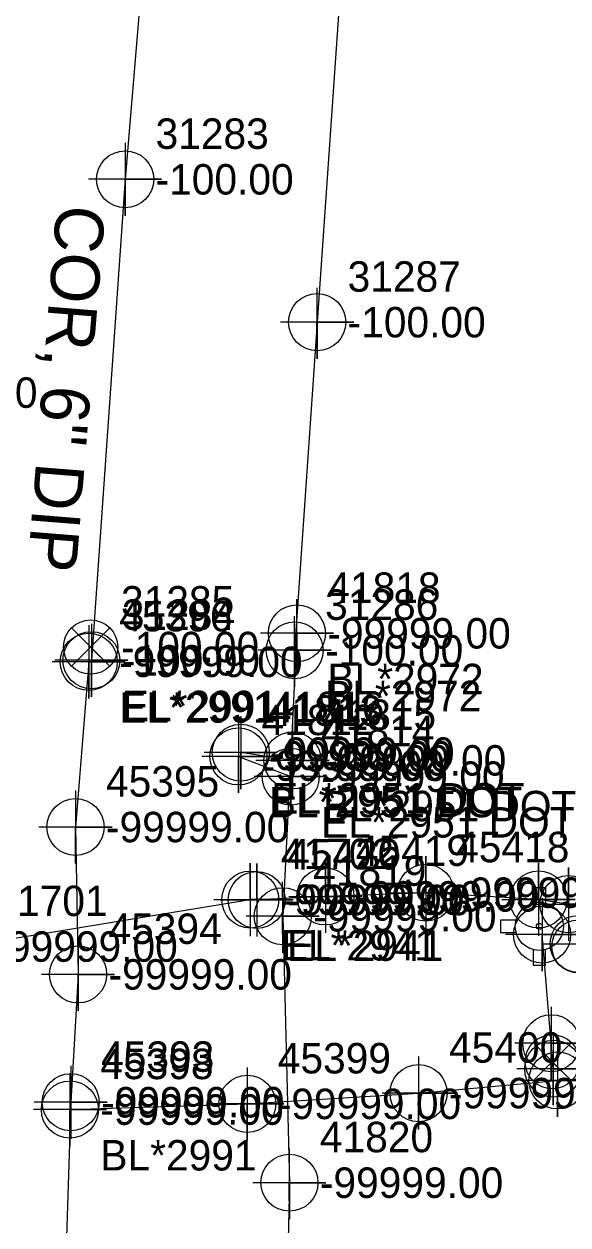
# Model space of a CAD drawing. Extents: x 2083698 to 2094313, y 743246 to 752873.
# Drawn here: x 2093628.1 to 2093672.8, y 743983.3 to 744081.9 of the extents above; entities that cross this region are included whole.
import ezdxf

# ---------------------------------------------------------------- set-up
doc = ezdxf.new("R2010")
doc.units = 0
for name, color, linetype in [('COGO Default Chain', 7, 'Continuous'), ('COGO Default Curve', 7, 'Continuous'), ('COGO Default Point Number', 7, 'Continuous'), ('Exist Property Iron Pin Leader', 7, 'Continuous'), ('Exist Property Iron Pin Text', 7, 'Continuous'), ('Exist Property Line', 7, 'Continuous'), ('Exist Property Monument Leader', 7, 'Continuous'), ('Exist Property Monument Text', 7, 'Continuous'), ('Exist Right of Way Easement Line', 7, 'Continuous'), ('Exist Right of Way Line', 7, 'Continuous'), ('Exist Right of Way Line Leader', 7, 'Continuous'), ('Exist Right of Way Line Text', 7, 'Continuous'), ('Exist Right of Way Width CELL', 7, 'Continuous'), ('Exist Roads EOP', 7, 'Continuous'), ('Exist Roads EOP Leader', 7, 'Continuous'), ('Exist Roads EOP Text', 7, 'Continuous'), ('Exist Utilities Gas UG Line SUE LOS B', 7, 'Continuous'), ('Exist Utilities Other Located Object CELL', 7, 'Continuous'), ('Exist Utilities Power Joint Use Telephone Cogo Elevation', 7, 'Continuous'), ('Exist Utilities Power Joint Use Telephone Cogo Number', 7, 'Continuous'), ('Exist Utilities Power UG Cable SUE LOS B', 7, 'Continuous'), ('Exist Utilities Telephone UG Conduit SUE LOS B', 7, 'Continuous'), ('Exist Utilities Water UG Line SUE LOS B', 7, 'Continuous'), ('Exist Utilities Water UG Line SUE LOS B Text', 7, 'Continuous'), ('Old_Level_20', 7, 'Continuous'), ('Raster_Level_1', 7, 'Continuous'), ('Scratch_Level_2', 7, 'Continuous'), ('Scratch_Level_3', 7, 'Continuous')]:
    doc.layers.add(name, color=color, linetype=linetype)

msp = doc.modelspace()

# ---------------------------------------------------------------- linework, layer by layer
at = {"layer": 'COGO Default Curve'}
for points in [[(2093649.846, 744010.295), (2093655.846, 744010.295), (2093652.846, 744010.295), (2093652.846, 744013.295), (2093652.846, 744007.295)], [(2093658.08, 744010.6), (2093664.08, 744010.6), (2093661.08, 744010.6), (2093661.08, 744013.6), (2093661.08, 744007.6)], [(2093643.681, 744010.033), (2093649.681, 744010.033), (2093646.681, 744010.033), (2093646.681, 744013.033), (2093646.681, 744007.033)], [(2093644.204, 744010.001), (2093650.204, 744010.001), (2093647.204, 744010.001), (2093647.204, 744013.001), (2093647.204, 744007.001)], [(2093667.345, 744010.046), (2093673.345, 744010.046), (2093670.345, 744010.046), (2093670.345, 744013.046), (2093670.345, 744007.046)], [(2093669.796, 744009.655), (2093675.796, 744009.655), (2093672.796, 744009.655), (2093672.796, 744012.655), (2093672.796, 744006.655)], [(2093670.639, 744006.39), (2093676.639, 744006.39), (2093673.639, 744006.39), (2093673.639, 744009.39), (2093673.639, 744003.39)]]:
    msp.add_lwpolyline(points, dxfattribs=at)
for centre in [(2093646.681, 744010.033), (2093647.204, 744010.001), (2093652.846, 744010.295), (2093661.08, 744010.6), (2093670.345, 744010.046), (2093672.796, 744009.655), (2093673.639, 744006.39)]:
    msp.add_circle(centre, 2.344, dxfattribs=at)
at = {"layer": 'COGO Default Point Number'}
for points in [[(2093636.401, 744072.17), (2093636.401, 744066.17), (2093636.401, 744069.17), (2093639.401, 744069.17), (2093633.401, 744069.17)], [(2093633.416, 744032.554), (2093633.416, 744026.554), (2093633.416, 744029.554), (2093636.416, 744029.554), (2093630.416, 744029.554)], [(2093633.629, 744032.681), (2093633.629, 744026.681), (2093633.629, 744029.681), (2093636.629, 744029.681), (2093630.629, 744029.681)], [(2093632.329, 744018.992), (2093632.329, 744012.992), (2093632.329, 744015.992), (2093635.329, 744015.992), (2093629.329, 744015.992)], [(2093670.639, 744010.161), (2093670.639, 744004.161), (2093670.639, 744007.161), (2093673.639, 744007.161), (2093667.639, 744007.161)], [(2093632.538, 744006.892), (2093632.538, 744000.892), (2093632.538, 744003.892), (2093635.538, 744003.892), (2093629.538, 744003.892)], [(2093671.394, 744001.239), (2093671.394, 743995.239), (2093671.394, 743998.239), (2093674.394, 743998.239), (2093668.394, 743998.239)], [(2093671.556, 743999.151), (2093671.556, 743993.151), (2093671.556, 743996.151), (2093674.556, 743996.151), (2093668.556, 743996.151)], [(2093671.904, 743998.187), (2093671.904, 743992.187), (2093671.904, 743995.187), (2093674.904, 743995.187), (2093668.904, 743995.187)], [(2093660.494, 743997.144), (2093660.494, 743991.144), (2093660.494, 743994.144), (2093663.494, 743994.144), (2093657.494, 743994.144)], [(2093631.866, 743995.792), (2093631.866, 743989.792), (2093631.866, 743992.792), (2093634.866, 743992.792), (2093628.866, 743992.792)], [(2093631.931, 743996.394), (2093631.931, 743990.394), (2093631.931, 743993.394), (2093634.931, 743993.394), (2093628.931, 743993.394)], [(2093646.434, 743996.261), (2093646.434, 743990.261), (2093646.434, 743993.261), (2093649.434, 743993.261), (2093643.434, 743993.261)]]:
    msp.add_lwpolyline(points, dxfattribs=at)
for centre in [(2093636.401, 744069.17), (2093633.629, 744029.681), (2093633.416, 744029.554), (2093632.329, 744015.992), (2093670.639, 744007.161), (2093632.538, 744003.892), (2093671.394, 743998.239), (2093671.556, 743996.151), (2093671.904, 743995.187), (2093631.931, 743993.394), (2093646.434, 743993.261), (2093660.494, 743994.144), (2093631.866, 743992.792)]:
    msp.add_circle(centre, 2.344, dxfattribs=at)
at = {"layer": 'Exist Property Iron Pin Text'}
for points in [[(2093645.701, 744024.789), (2093645.701, 744018.789), (2093645.701, 744021.789), (2093648.701, 744021.789), (2093642.701, 744021.789)], [(2093645.893, 744025.098), (2093645.893, 744019.098), (2093645.893, 744022.098), (2093648.893, 744022.098), (2093642.893, 744022.098)], [(2093650.143, 744024.463), (2093650.143, 744018.463), (2093650.143, 744021.463), (2093653.143, 744021.463), (2093647.143, 744021.463)], [(2093649.996, 744023.128), (2093649.996, 744017.128), (2093649.996, 744020.128), (2093652.996, 744020.128), (2093646.996, 744020.128)]]:
    msp.add_lwpolyline(points, dxfattribs=at)
for centre in [(2093645.701, 744021.789), (2093645.893, 744022.098), (2093650.143, 744021.463), (2093649.996, 744020.128)]:
    msp.add_circle(centre, 2.344, dxfattribs=at)
at = {"layer": 'Exist Right of Way Line Text'}
for points in [[(2093652.138, 744060.257), (2093652.171, 744054.442), (2093652.154, 744057.442), (2093655.171, 744057.442), (2093649.171, 744057.442)], [(2093650.475, 744034.71), (2093650.508, 744028.895), (2093650.491, 744031.895), (2093653.508, 744031.895), (2093647.508, 744031.895)], [(2093650.288, 744033.315), (2093650.321, 744027.5), (2093650.304, 744030.5), (2093653.321, 744030.5), (2093647.321, 744030.5)], [(2093649.308, 744011.48), (2093649.341, 744005.665), (2093649.324, 744008.665), (2093652.341, 744008.665), (2093646.341, 744008.665)], [(2093649.859, 743989.606), (2093649.892, 743983.791), (2093649.875, 743986.791), (2093652.892, 743986.791), (2093646.892, 743986.791)]]:
    msp.add_lwpolyline(points, dxfattribs=at)
for centre in [(2093652.171, 744057.442), (2093650.508, 744031.895), (2093650.321, 744030.5), (2093649.341, 744008.665), (2093649.892, 743986.791)]:
    msp.add_circle(centre, 2.344, dxfattribs=at)
at = {"layer": 'Exist Roads EOP'}
for points in [[(2093635.14, 744032.346), (2093631.99, 744029.196), (2093633.565, 744030.771), (2093635.14, 744029.196), (2093631.99, 744032.346)], [(2093673.047, 743998.301), (2093669.897, 743995.151), (2093671.472, 743996.726), (2093673.047, 743995.151), (2093669.897, 743998.301)]]:
    msp.add_lwpolyline(points, dxfattribs=at)
for centre in [(2093633.565, 744030.771), (2093671.472, 743996.726)]:
    msp.add_circle(centre, 2.227, dxfattribs=at)
at = {"layer": 'Exist Utilities Gas UG Line SUE LOS B'}
for points in [[(2093323.384, 744021.327), (2093331.213, 744019.699), (2093350.624, 744014.79), (2093373.384, 744010.129), (2093399.823, 744007.041), (2093425.099, 744005.437), (2093437.738, 744005.052), (2093464.306, 744004.527), (2093482.589, 744002.283), (2093489.769, 744001.727), (2093497.835, 744000.915), (2093509.635, 744000.423), (2093523.797, 744003.495), (2093536.349, 744003.12), (2093558.877, 744003.784), (2093591.596, 744006.43), (2093609.225, 744006.131), (2093623.168, 744006.179), (2093646.681, 744010.033)], [(2093725.404, 744010.573), (2093677.821, 744008.824), (2093670.345, 744010.046), (2093661.08, 744010.6), (2093652.846, 744010.295), (2093647.204, 744010.001)]]:
    msp.add_lwpolyline(points, dxfattribs=at)
at = {"layer": 'Exist Utilities Other Located Object CELL'}
msp.add_circle((2093673.616, 744006.186), 2.18, dxfattribs=at)
at = {"layer": 'Exist Utilities Power UG Cable SUE LOS B'}
for p, q in [((2093645.701, 744021.789), (2093649.996, 744020.128)), ((2093650.143, 744021.463), (2093645.893, 744022.098))]:
    msp.add_line(p, q, dxfattribs=at)
at = {"layer": 'Exist Utilities Telephone UG Conduit SUE LOS B'}
for points in [[(2093678.296, 744484.867), (2093676.661, 744458.581), (2093675.922, 744413.854), (2093676.078, 744399.323), (2093677.502, 744371.613), (2093676.826, 744359.53), (2093674.244, 744310.603), (2093669.232, 744259.883), (2093668.177, 744237.717), (2093662.794, 744167.225), (2093661.976, 744146.236), (2093655.426, 744103.592), (2093655.381, 744103.608), (2093652.171, 744057.442), (2093650.321, 744030.5)], [(2093650.508, 744031.895), (2093649.341, 744008.665), (2093649.892, 743986.791), (2093649.168, 743955.425), (2093648.946, 743947.389), (2093647.325, 743934.015), (2093648.381, 743925.517), (2093648.75, 743917.893), (2093648.248, 743913.039), (2093648.156, 743908.509)]]:
    msp.add_lwpolyline(points, dxfattribs=at)
at = {"layer": 'Exist Utilities Water UG Line SUE LOS B'}
for points in [[(2093681.727, 744819.135), (2093679.733, 744768.313), (2093678.565, 744734.078), (2093677.184, 744704.604), (2093674.659, 744664.029), (2093671.893, 744609.829), (2093671.128, 744588.404), (2093669.423, 744553.227), (2093666.502, 744510.589), (2093664.96, 744483.868), (2093662.876, 744442.621), (2093660.59, 744411.85), (2093659.315, 744391.285), (2093656.326, 744352.018), (2093654.216, 744320.542), (2093650.868, 744270.989), (2093648.37, 744243.066), (2093645.561, 744207.942), (2093642.858, 744167.308), (2093640.592, 744131.227), (2093638.581, 744095.384), (2093636.401, 744069.17), (2093633.629, 744029.681)], [(2093633.416, 744029.554), (2093632.329, 744015.992), (2093632.538, 744003.892), (2093631.931, 743993.394), (2093631.438, 743978.095), (2093630.813, 743966.981), (2093630.787, 743964.312), (2093629.482, 743950.007), (2093628.751, 743935.111), (2093628.388, 743923.88), (2093628.116, 743906.783), (2093628.306, 743895.104), (2093627.546, 743880.614), (2093625.922, 743867.187), (2093624.588, 743863.236), (2093623.467, 743860.995), (2093621.331, 743855.232)], [(2093671.556, 743996.151), (2093671.394, 743998.239), (2093670.639, 744007.161)], [(2093631.866, 743992.792), (2093646.434, 743993.261), (2093660.494, 743994.144), (2093671.904, 743995.187), (2093681.05, 743995.927), (2093700.617, 743997.706)]]:
    msp.add_lwpolyline(points, dxfattribs=at)
at = {"layer": 'Raster_Level_1'}
msp.add_line((2093670.41, 744007.837), (2093670.41, 744007.837), dxfattribs=at)
for points in [[(2093669.897, 744009.75), (2093669.897, 744011.037), (2093670.923, 744011.037), (2093670.923, 744009.725)], [(2093668.498, 744008.35), (2093667.21, 744008.35), (2093667.21, 744007.324), (2093668.498, 744007.324)], [(2093669.897, 744005.924), (2093669.897, 744004.637), (2093670.923, 744004.637), (2093670.923, 744005.949)]]:
    msp.add_lwpolyline(points, dxfattribs=at)
for radius in [1.977, 0.243]:
    msp.add_circle((2093670.41, 744007.837), radius, dxfattribs=at)

# ---------------------------------------------------------------- texts
at = {"layer": 'COGO Default Chain'}
for s, p in [('-100.00', (2093617.869, 744050.408)), ('-99999.00', (2093649.181, 744008.783)), ('-99999.00', (2093655.346, 744009.045)), ('-99999.00', (2093663.58, 744009.35)), ('-99999.00', (2093649.704, 744008.751)), ('-99999.00', (2093625.668, 744004.929))]:
    msp.add_text(s, height=2.5, dxfattribs=at).set_placement(p)
at = {"layer": 'Exist Property Iron Pin Leader'}
for s, p in [('41816', (2093648.393, 744024.598)), ('41813', (2093648.201, 744024.289)), ('41815', (2093652.643, 744023.963)), ('41814', (2093652.496, 744022.628))]:
    msp.add_text(s, height=2.5, dxfattribs=at).set_placement(p)
at = {"layer": 'Exist Property Line'}
for s, p in [('-100.00', (2093638.901, 744067.92)), ('-99999.00', (2093635.916, 744028.304)), ('-100.00', (2093636.129, 744028.431)), ('-99999.00', (2093634.829, 744014.742)), ('-99999.00', (2093635.038, 744002.642)), ('-99999.00', (2093634.431, 743992.144)), ('-99999.00', (2093648.934, 743992.011)), ('-99999.00', (2093662.994, 743992.894)), ('-99999.00', (2093634.366, 743991.542))]:
    msp.add_text(s, height=2.5, dxfattribs=at).set_placement(p)
at = {"layer": 'Exist Property Monument Leader'}
for s, p in [('BL*2951 DOT', (2093648.201, 744016.789)), ('EL*2951 DOT', (2093648.393, 744017.098)), ('BL*2951 DOT', (2093652.643, 744016.463)), ('EL*2951 DOT', (2093652.496, 744015.128))]:
    msp.add_text(s, height=2.5, dxfattribs=at).set_placement(p)
at = {"layer": 'Exist Property Monument Text'}
for p in [(2093648.393, 744020.848), (2093648.201, 744020.539), (2093652.643, 744020.213), (2093652.496, 744018.878)]:
    msp.add_text('-99999.00', height=2.5, dxfattribs=at).set_placement(p)
at = {"layer": 'Exist Right of Way Easement Line'}
for p in [(2093649.181, 744005.033), (2093649.704, 744005.001)]:
    msp.add_text('EL*2941', height=2.5, dxfattribs=at).set_placement(p)
at = {"layer": 'Exist Right of Way Line'}
for s, p in [('31283', (2093638.901, 744071.67)), ('45396', (2093635.916, 744032.054)), ('31284', (2093636.129, 744032.181)), ('45395', (2093634.829, 744018.492)), ('45394', (2093635.038, 744006.392)), ('45400', (2093662.994, 743996.644)), ('45398', (2093634.366, 743995.292)), ('45393', (2093634.431, 743995.894)), ('45399', (2093648.934, 743995.761))]:
    msp.add_text(s, height=2.5, dxfattribs=at).set_placement(p)
at = {"layer": 'Exist Right of Way Line Leader'}
for s, p in [('31287', (2093654.671, 744059.942)), ('41818', (2093653.008, 744034.395)), ('31286', (2093652.821, 744033)), ('41819', (2093651.841, 744011.165)), ('41820', (2093652.392, 743989.291))]:
    msp.add_text(s, height=2.5, dxfattribs=at).set_placement(p)
at = {"layer": 'Exist Right of Way Width CELL'}
for s, p in [('EL*2991', (2093635.916, 744024.554)), ('EL*2991', (2093636.129, 744024.681)), ('BL*2991', (2093634.366, 743987.792))]:
    msp.add_text(s, height=2.5, dxfattribs=at).set_placement(p)
at = {"layer": 'Exist Roads EOP Leader'}
msp.add_text('-100.00', height=2.5, dxfattribs=at).set_placement((2093636.065, 744029.521))
at = {"layer": 'Exist Roads EOP Text'}
msp.add_text('31285', height=2.5, dxfattribs=at).set_placement((2093636.065, 744033.271))
at = {"layer": 'Exist Utilities Power Joint Use Telephone Cogo Elevation'}
msp.add_text('-99999.00', height=2.5, dxfattribs=at).set_placement((2093647.604, 744019.787))
at = {"layer": 'Exist Utilities Power Joint Use Telephone Cogo Number'}
msp.add_text('41812', height=2.5, dxfattribs=at).set_placement((2093647.604, 744023.537))
at = {"layer": 'Exist Utilities Water UG Line SUE LOS B Text'}
msp.add_text(' COR, 6" DIP', height=4, rotation=265.41752, dxfattribs=at).set_placement((2093630.904, 744068.632))
at = {"layer": 'Old_Level_20'}
for s, p in [('45419', (2093655.346, 744012.795)), ('45418', (2093663.58, 744013.1)), ('41702', (2093649.181, 744012.533)), ('45420', (2093649.704, 744012.501)), ('41701', (2093625.668, 744008.679))]:
    msp.add_text(s, height=2.5, dxfattribs=at).set_placement(p)
at = {"layer": 'Scratch_Level_2'}
for s, p in [('-100.00', (2093654.671, 744056.192)), ('-99999.00', (2093653.008, 744030.645)), ('-100.00', (2093652.821, 744029.25)), ('-99999.00', (2093651.841, 744007.415)), ('-99999.00', (2093652.392, 743985.541))]:
    msp.add_text(s, height=2.5, dxfattribs=at).set_placement(p)
at = {"layer": 'Scratch_Level_3'}
for p in [(2093653.008, 744026.895), (2093652.821, 744025.5)]:
    msp.add_text('BL*2972', height=2.5, dxfattribs=at).set_placement(p)

doc.saveas('drawing.dxf')
